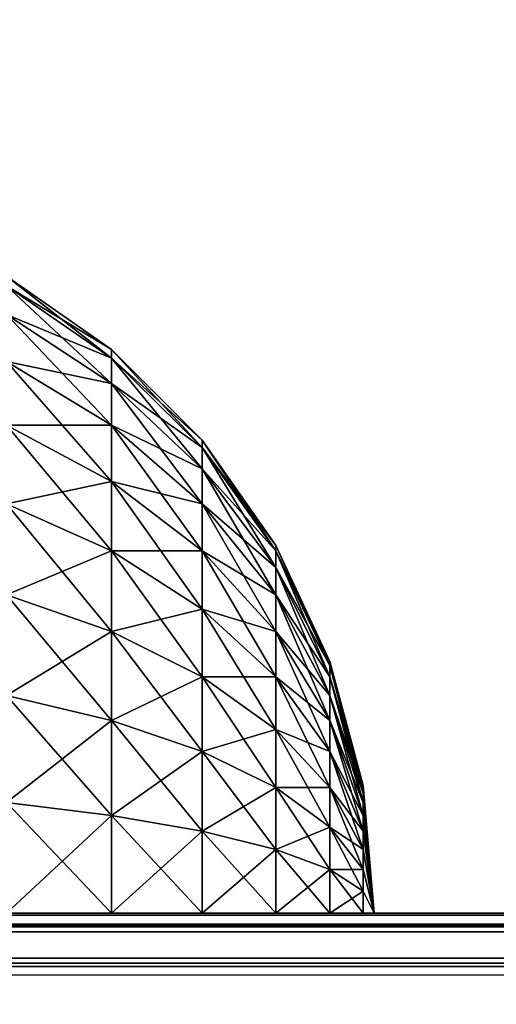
# Model space of a CAD drawing. Extents: x 4 to 899, y 7 to 454.
# Tile 577 of 656: x 271.917 to 272.889, y 434.873 to 436.88. Entities that reach past the tile are written whole.
import ezdxf

# ---------------------------------------------------------------- set-up
doc = ezdxf.new("R2010")
doc.units = 0

msp = doc.modelspace()

# ---------------------------------------------------------------- linework, layer by layer
for points in [[(6.475002, 9.661072, 439.718628), (897.474976, 453.190216, 162.570862), (6.475001, 453.190216, 162.570862)], [(897.474976, 9.661072, 439.718628), (897.474976, 453.190216, 162.570862), (6.475002, 9.661072, 439.718628)], [(423.928986, 431.192017, 170.420975), (423.928986, 450.540619, 158.330627), (5.474985, 449.692596, 158.860535)], [(5.474985, 119.231735, 365.355408), (5.474985, 449.692596, 158.860535), (380.81134, 450.540619, 158.330627)], [(5.474985, 119.231735, 365.355408), (380.81134, 450.540619, 158.330627), (380.81134, 119.231735, 365.355408)], [(5.474985, 449.687286, 158.852051), (6.475001, 450.535339, 158.322144), (423.928986, 431.186707, 170.412491)], [(423.928986, 450.535339, 158.322144), (423.928986, 431.186707, 170.412491), (6.475001, 450.535339, 158.322144)], [(423.928986, 431.192017, 170.420975), (5.474985, 449.692596, 158.860535), (5.474985, 431.192017, 170.420975)], [(5.474985, 449.687286, 158.852051), (423.928986, 431.186707, 170.412491), (5.474985, 431.186707, 170.412491)], [(271.890411, 436.357605, 22.993723), (271.890411, 436.357605, 108.323792), (272.104584, 436.207611, 108.323792)], [(271.890411, 436.357605, 22.993723), (272.104584, 436.207611, 108.323792), (272.104584, 436.207611, 22.993723)], [(271.890411, 436.33786, 22.768179), (271.890411, 436.357605, 22.993723), (272.104584, 436.190155, 22.794228)], [(272.104584, 436.190155, 22.794228), (271.890411, 436.357605, 22.993723), (272.104584, 436.207611, 22.993723)], [(271.890411, 436.357605, 108.323792), (271.890411, 436.33786, 108.549393), (272.104584, 436.207611, 108.323792)], [(271.890411, 436.279236, 22.549431), (271.890411, 436.33786, 22.768179), (272.104584, 436.138336, 22.60075)], [(272.104584, 436.138336, 22.60075), (271.890411, 436.33786, 22.768179), (272.104584, 436.190155, 22.794228)], [(271.890411, 436.33786, 108.549393), (271.890411, 436.279236, 108.768089), (272.104584, 436.190155, 108.523346)], [(272.104584, 436.207611, 108.323792), (271.890411, 436.33786, 108.549393), (272.104584, 436.190155, 108.523346)], [(271.890411, 436.183533, 22.344212), (271.890411, 436.279236, 22.549431), (272.104584, 436.05368, 22.419195)], [(272.104584, 436.05368, 22.419195), (271.890411, 436.279236, 22.549431), (272.104584, 436.138336, 22.60075)], [(272.104584, 436.190155, 108.523346), (271.890411, 436.279236, 108.768089), (272.104584, 436.138336, 108.716827)], [(271.890411, 436.279236, 108.768089), (271.890411, 436.183533, 108.973305), (272.104584, 436.138336, 108.716827)], [(272.104584, 436.207611, 22.993723), (272.104584, 436.207611, 108.323792), (272.289459, 436.022736, 108.323792)], [(272.104584, 436.207611, 22.993723), (272.289459, 436.022736, 108.323792), (272.289459, 436.022736, 22.993723)], [(272.104584, 436.190155, 22.794228), (272.104584, 436.207611, 22.993723), (272.289459, 436.008087, 22.826294)], [(272.289459, 436.008087, 22.826294), (272.104584, 436.207611, 22.993723), (272.289459, 436.022736, 22.993723)], [(272.104584, 436.207611, 108.323792), (272.104584, 436.190155, 108.523346), (272.289459, 436.022736, 108.323792)], [(272.104584, 436.138336, 22.60075), (272.104584, 436.190155, 22.794228), (272.289459, 435.9646, 22.66399)], [(272.289459, 435.9646, 22.66399), (272.104584, 436.190155, 22.794228), (272.289459, 436.008087, 22.826294)], [(272.104584, 436.190155, 108.523346), (272.104584, 436.138336, 108.716827), (272.289459, 436.008087, 108.491219)], [(272.289459, 436.022736, 108.323792), (272.104584, 436.190155, 108.523346), (272.289459, 436.008087, 108.491219)], [(271.890411, 436.05368, 22.158722), (271.890411, 436.183533, 22.344212), (272.104584, 435.938782, 22.255102)], [(272.104584, 435.938782, 22.255102), (271.890411, 436.183533, 22.344212), (272.104584, 436.05368, 22.419195)], [(272.104584, 436.138336, 108.716827), (271.890411, 436.183533, 108.973305), (272.104584, 436.05368, 108.898323)], [(271.890411, 436.183533, 108.973305), (271.890411, 436.05368, 109.158791), (272.104584, 436.05368, 108.898323)], [(272.104584, 436.05368, 22.419195), (272.104584, 436.138336, 22.60075), (272.289459, 435.893555, 22.511641)], [(272.289459, 435.893555, 22.511641), (272.104584, 436.138336, 22.60075), (272.289459, 435.9646, 22.66399)], [(272.289459, 436.008087, 108.491219), (272.104584, 436.138336, 108.716827), (272.289459, 435.9646, 108.653587)], [(272.104584, 436.138336, 108.716827), (272.104584, 436.05368, 108.898323), (272.289459, 435.9646, 108.653587)], [(271.890411, 435.893555, 21.998625), (271.890411, 436.05368, 22.158722), (272.104584, 435.79715, 22.113482)], [(272.104584, 435.79715, 22.113482), (271.890411, 436.05368, 22.158722), (272.104584, 435.938782, 22.255102)], [(271.890411, 436.05368, 109.158791), (271.890411, 435.893555, 109.318954), (272.104584, 435.938782, 109.062416)], [(272.104584, 436.05368, 108.898323), (271.890411, 436.05368, 109.158791), (272.104584, 435.938782, 109.062416)], [(272.104584, 435.938782, 22.255102), (272.104584, 436.05368, 22.419195), (272.289459, 435.79715, 22.373955)], [(272.289459, 435.79715, 22.373955), (272.104584, 436.05368, 22.419195), (272.289459, 435.893555, 22.511641)], [(272.289459, 435.9646, 108.653587), (272.104584, 436.05368, 108.898323), (272.289459, 435.893555, 108.805878)], [(272.104584, 436.05368, 108.898323), (272.104584, 435.938782, 109.062416), (272.289459, 435.893555, 108.805878)], [(272.289459, 436.022736, 22.993723), (272.289459, 436.022736, 108.323792), (272.439453, 435.808533, 108.323792)], [(272.289459, 436.022736, 22.993723), (272.439453, 435.808533, 108.323792), (272.439453, 435.808533, 22.993723)], [(272.289459, 436.008087, 22.826294), (272.289459, 436.022736, 22.993723), (272.439453, 435.79715, 22.863487)], [(272.439453, 435.79715, 22.863487), (272.289459, 436.022736, 22.993723), (272.439453, 435.808533, 22.993723)], [(272.289459, 436.022736, 108.323792), (272.289459, 436.008087, 108.491219), (272.439453, 435.808533, 108.323792)], [(272.289459, 435.9646, 22.66399), (272.289459, 436.008087, 22.826294), (272.439453, 435.763336, 22.737246)], [(272.439453, 435.763336, 22.737246), (272.289459, 436.008087, 22.826294), (272.439453, 435.79715, 22.863487)], [(272.289459, 436.008087, 108.491219), (272.289459, 435.9646, 108.653587), (272.439453, 435.79715, 108.454025)], [(272.439453, 435.808533, 108.323792), (272.289459, 436.008087, 108.491219), (272.439453, 435.79715, 108.454025)], [(272.289459, 435.893555, 22.511641), (272.289459, 435.9646, 22.66399), (272.439453, 435.708069, 22.618752)], [(272.439453, 435.708069, 22.618752), (272.289459, 435.9646, 22.66399), (272.439453, 435.763336, 22.737246)], [(272.439453, 435.79715, 108.454025), (272.289459, 435.9646, 108.653587), (272.439453, 435.763336, 108.58033)], [(272.289459, 435.9646, 108.653587), (272.289459, 435.893555, 108.805878), (272.439453, 435.763336, 108.58033)], [(272.104584, 435.938782, 109.062416), (271.890411, 435.893555, 109.318954), (272.104584, 435.79715, 109.204033)], [(272.104584, 435.79715, 22.113482), (272.104584, 435.938782, 22.255102), (272.289459, 435.678314, 22.255102)], [(272.289459, 435.678314, 22.255102), (272.104584, 435.938782, 22.255102), (272.289459, 435.79715, 22.373955)], [(272.104584, 435.938782, 109.062416), (272.104584, 435.79715, 109.204033), (272.289459, 435.79715, 108.943565)], [(272.289459, 435.893555, 108.805878), (272.104584, 435.938782, 109.062416), (272.289459, 435.79715, 108.943565)], [(271.890411, 435.708069, 21.868746), (271.890411, 435.893555, 21.998625), (272.104584, 435.633087, 21.998625)], [(272.104584, 435.633087, 21.998625), (271.890411, 435.893555, 21.998625), (272.104584, 435.79715, 22.113482)], [(271.890411, 435.893555, 109.318954), (271.890411, 435.708069, 109.44883), (272.104584, 435.79715, 109.204033)], [(272.289459, 435.79715, 22.373955), (272.289459, 435.893555, 22.511641), (272.439453, 435.633087, 22.511641)], [(272.439453, 435.633087, 22.511641), (272.289459, 435.893555, 22.511641), (272.439453, 435.708069, 22.618752)], [(272.439453, 435.763336, 108.58033), (272.289459, 435.893555, 108.805878), (272.439453, 435.708069, 108.698822)], [(272.289459, 435.893555, 108.805878), (272.289459, 435.79715, 108.943565), (272.439453, 435.708069, 108.698822)], [(272.439453, 435.808533, 22.993723), (272.439453, 435.808533, 108.323792), (272.549927, 435.571594, 108.323792)], [(272.439453, 435.808533, 22.993723), (272.549927, 435.571594, 108.323792), (272.549927, 435.571594, 22.993723)], [(272.439453, 435.79715, 22.863487), (272.439453, 435.808533, 22.993723), (272.549927, 435.563782, 22.904675)], [(272.549927, 435.563782, 22.904675), (272.439453, 435.808533, 22.993723), (272.549927, 435.571594, 22.993723)], [(272.439453, 435.808533, 108.323792), (272.439453, 435.79715, 108.454025), (272.549927, 435.571594, 108.323792)], [(272.104584, 435.79715, 109.204033), (271.890411, 435.708069, 109.44883), (272.104584, 435.633087, 109.318954)], [(272.104584, 435.633087, 21.998625), (272.104584, 435.79715, 22.113482), (272.289459, 435.540649, 22.158722)], [(272.289459, 435.540649, 22.158722), (272.104584, 435.79715, 22.113482), (272.289459, 435.678314, 22.255102)], [(272.289459, 435.79715, 108.943565), (272.104584, 435.79715, 109.204033), (272.289459, 435.678314, 109.062416)], [(272.104584, 435.79715, 109.204033), (272.104584, 435.633087, 109.318954), (272.289459, 435.678314, 109.062416)], [(272.289459, 435.678314, 22.255102), (272.289459, 435.79715, 22.373955), (272.439453, 435.540649, 22.419195)], [(272.439453, 435.540649, 22.419195), (272.289459, 435.79715, 22.373955), (272.439453, 435.633087, 22.511641)], [(272.289459, 435.79715, 108.943565), (272.289459, 435.678314, 109.062416), (272.439453, 435.633087, 108.805878)], [(272.439453, 435.708069, 108.698822), (272.289459, 435.79715, 108.943565), (272.439453, 435.633087, 108.805878)], [(272.439453, 435.763336, 22.737246), (272.439453, 435.79715, 22.863487), (272.549927, 435.540649, 22.818247)], [(272.549927, 435.540649, 22.818247), (272.439453, 435.79715, 22.863487), (272.549927, 435.563782, 22.904675)], [(272.439453, 435.79715, 108.454025), (272.439453, 435.763336, 108.58033), (272.549927, 435.563782, 108.412903)], [(272.549927, 435.571594, 108.323792), (272.439453, 435.79715, 108.454025), (272.549927, 435.563782, 108.412903)], [(272.439453, 435.708069, 22.618752), (272.439453, 435.763336, 22.737246), (272.549927, 435.502869, 22.737246)], [(272.549927, 435.502869, 22.737246), (272.439453, 435.763336, 22.737246), (272.549927, 435.540649, 22.818247)], [(272.549927, 435.563782, 108.412903), (272.439453, 435.763336, 108.58033), (272.549927, 435.540649, 108.499268)], [(272.439453, 435.763336, 108.58033), (272.439453, 435.708069, 108.698822), (272.549927, 435.540649, 108.499268)], [(271.890411, 435.502869, 21.77302), (271.890411, 435.708069, 21.868746), (272.104584, 435.451569, 21.913986)], [(272.104584, 435.451569, 21.913986), (271.890411, 435.708069, 21.868746), (272.104584, 435.633087, 21.998625)], [(271.890411, 435.708069, 109.44883), (271.890411, 435.502869, 109.544495), (272.104584, 435.633087, 109.318954)], [(272.439453, 435.633087, 22.511641), (272.439453, 435.708069, 22.618752), (272.549927, 435.451569, 22.66399)], [(272.549927, 435.451569, 22.66399), (272.439453, 435.708069, 22.618752), (272.549927, 435.502869, 22.737246)], [(272.549927, 435.540649, 108.499268), (272.439453, 435.708069, 108.698822), (272.549927, 435.502869, 108.58033)], [(272.439453, 435.708069, 108.698822), (272.439453, 435.633087, 108.805878), (272.549927, 435.502869, 108.58033)], [(272.289459, 435.678314, 109.062416), (272.104584, 435.633087, 109.318954), (272.289459, 435.540649, 109.158791)], [(272.289459, 435.540649, 22.158722), (272.289459, 435.678314, 22.255102), (272.439453, 435.433533, 22.344212)], [(272.439453, 435.433533, 22.344212), (272.289459, 435.678314, 22.255102), (272.439453, 435.540649, 22.419195)], [(272.439453, 435.633087, 108.805878), (272.289459, 435.678314, 109.062416), (272.439453, 435.540649, 108.898323)], [(272.289459, 435.678314, 109.062416), (272.289459, 435.540649, 109.158791), (272.439453, 435.540649, 108.898323)], [(272.104584, 435.633087, 109.318954), (271.890411, 435.502869, 109.544495), (272.104584, 435.451569, 109.403587)], [(272.104584, 435.451569, 21.913986), (272.104584, 435.633087, 21.998625), (272.289459, 435.388336, 22.087673)], [(272.289459, 435.388336, 22.087673), (272.104584, 435.633087, 21.998625), (272.289459, 435.540649, 22.158722)], [(272.104584, 435.633087, 109.318954), (272.104584, 435.451569, 109.403587), (272.289459, 435.540649, 109.158791)], [(272.439453, 435.540649, 22.419195), (272.439453, 435.633087, 22.511641), (272.549927, 435.388336, 22.60075)], [(272.549927, 435.388336, 22.60075), (272.439453, 435.633087, 22.511641), (272.549927, 435.451569, 22.66399)], [(272.439453, 435.633087, 108.805878), (272.439453, 435.540649, 108.898323), (272.549927, 435.451569, 108.653587)], [(272.549927, 435.502869, 108.58033), (272.439453, 435.633087, 108.805878), (272.549927, 435.451569, 108.653587)], [(272.549927, 435.571594, 22.993723), (272.549927, 435.571594, 108.323792), (272.617615, 435.319031, 108.323792)], [(272.549927, 435.571594, 22.993723), (272.617615, 435.319031, 108.323792), (272.617615, 435.319031, 22.993723)], [(272.549927, 435.563782, 22.904675), (272.549927, 435.571594, 22.993723), (272.617615, 435.315063, 22.948484)], [(272.617615, 435.315063, 22.948484), (272.549927, 435.571594, 22.993723), (272.617615, 435.319031, 22.993723)], [(272.549927, 435.571594, 108.323792), (272.549927, 435.563782, 108.412903), (272.617615, 435.319031, 108.323792)], [(272.549927, 435.540649, 22.818247), (272.549927, 435.563782, 22.904675), (272.617615, 435.303314, 22.904675)], [(272.617615, 435.303314, 22.904675), (272.549927, 435.563782, 22.904675), (272.617615, 435.315063, 22.948484)], [(272.549927, 435.563782, 108.412903), (272.549927, 435.540649, 108.499268), (272.617615, 435.315063, 108.369034)], [(272.617615, 435.319031, 108.323792), (272.549927, 435.563782, 108.412903), (272.617615, 435.315063, 108.369034)], [(272.289459, 435.540649, 109.158791), (272.104584, 435.451569, 109.403587), (272.289459, 435.388336, 109.229843)], [(272.289459, 435.388336, 22.087673), (272.289459, 435.540649, 22.158722), (272.439453, 435.315063, 22.288958)], [(272.439453, 435.315063, 22.288958), (272.289459, 435.540649, 22.158722), (272.439453, 435.433533, 22.344212)], [(272.439453, 435.540649, 108.898323), (272.289459, 435.540649, 109.158791), (272.439453, 435.433533, 108.973305)], [(272.289459, 435.540649, 109.158791), (272.289459, 435.388336, 109.229843), (272.439453, 435.433533, 108.973305)], [(272.439453, 435.433533, 22.344212), (272.439453, 435.540649, 22.419195), (272.549927, 435.315063, 22.549431)], [(272.549927, 435.315063, 22.549431), (272.439453, 435.540649, 22.419195), (272.549927, 435.388336, 22.60075)], [(272.549927, 435.451569, 108.653587), (272.439453, 435.540649, 108.898323), (272.549927, 435.388336, 108.716827)], [(272.439453, 435.540649, 108.898323), (272.439453, 435.433533, 108.973305), (272.549927, 435.388336, 108.716827)], [(272.549927, 435.502869, 22.737246), (272.549927, 435.540649, 22.818247), (272.617615, 435.284149, 22.863487)], [(272.617615, 435.284149, 22.863487), (272.549927, 435.540649, 22.818247), (272.617615, 435.303314, 22.904675)], [(272.617615, 435.315063, 108.369034), (272.549927, 435.540649, 108.499268), (272.617615, 435.303314, 108.412903)], [(272.549927, 435.540649, 108.499268), (272.549927, 435.502869, 108.58033), (272.617615, 435.303314, 108.412903)], [(271.890411, 435.284149, 21.71443), (271.890411, 435.502869, 21.77302), (272.104584, 435.258087, 21.862129)], [(272.104584, 435.258087, 21.862129), (271.890411, 435.502869, 21.77302), (272.104584, 435.451569, 21.913986)], [(271.890411, 435.502869, 109.544495), (271.890411, 435.284149, 109.603088), (272.104584, 435.451569, 109.403587)], [(272.549927, 435.451569, 22.66399), (272.549927, 435.502869, 22.737246), (272.617615, 435.258087, 22.826294)], [(272.617615, 435.258087, 22.826294), (272.549927, 435.502869, 22.737246), (272.617615, 435.284149, 22.863487)], [(272.617615, 435.303314, 108.412903), (272.549927, 435.502869, 108.58033), (272.617615, 435.284149, 108.454025)], [(272.549927, 435.502869, 108.58033), (272.549927, 435.451569, 108.653587), (272.617615, 435.284149, 108.454025)], [(272.104584, 435.451569, 109.403587), (271.890411, 435.284149, 109.603088), (272.104584, 435.258087, 109.455444)], [(272.104584, 435.258087, 21.862129), (272.104584, 435.451569, 21.913986), (272.289459, 435.225983, 22.044222)], [(272.289459, 435.225983, 22.044222), (272.104584, 435.451569, 21.913986), (272.289459, 435.388336, 22.087673)], [(272.104584, 435.451569, 109.403587), (272.104584, 435.258087, 109.455444), (272.289459, 435.388336, 109.229843)], [(272.549927, 435.388336, 22.60075), (272.549927, 435.451569, 22.66399), (272.617615, 435.225983, 22.794228)], [(272.617615, 435.225983, 22.794228), (272.549927, 435.451569, 22.66399), (272.617615, 435.258087, 22.826294)], [(272.549927, 435.451569, 108.653587), (272.549927, 435.388336, 108.716827), (272.617615, 435.258087, 108.491219)], [(272.617615, 435.284149, 108.454025), (272.549927, 435.451569, 108.653587), (272.617615, 435.258087, 108.491219)], [(272.439453, 435.433533, 108.973305), (272.289459, 435.388336, 109.229843), (272.439453, 435.315063, 109.028557)], [(272.439453, 435.315063, 22.288958), (272.439453, 435.433533, 22.344212), (272.549927, 435.234009, 22.511641)], [(272.549927, 435.234009, 22.511641), (272.439453, 435.433533, 22.344212), (272.549927, 435.315063, 22.549431)], [(272.549927, 435.388336, 108.716827), (272.439453, 435.433533, 108.973305), (272.549927, 435.315063, 108.768089)], [(272.439453, 435.433533, 108.973305), (272.439453, 435.315063, 109.028557), (272.549927, 435.315063, 108.768089)], [(272.289459, 435.388336, 109.229843), (272.104584, 435.258087, 109.455444), (272.289459, 435.225983, 109.273354)], [(272.289459, 435.225983, 22.044222), (272.289459, 435.388336, 22.087673), (272.439453, 435.188812, 22.255102)], [(272.439453, 435.188812, 22.255102), (272.289459, 435.388336, 22.087673), (272.439453, 435.315063, 22.288958)], [(272.289459, 435.388336, 109.229843), (272.289459, 435.225983, 109.273354), (272.439453, 435.315063, 109.028557)], [(272.549927, 435.315063, 22.549431), (272.549927, 435.388336, 22.60075), (272.617615, 435.188812, 22.768179)], [(272.617615, 435.188812, 22.768179), (272.549927, 435.388336, 22.60075), (272.617615, 435.225983, 22.794228)], [(272.617615, 435.258087, 108.491219), (272.549927, 435.388336, 108.716827), (272.617615, 435.225983, 108.523346)], [(272.549927, 435.388336, 108.716827), (272.549927, 435.315063, 108.768089), (272.617615, 435.225983, 108.523346)], [(272.439453, 435.315063, 109.028557), (272.289459, 435.225983, 109.273354), (272.439453, 435.188812, 109.062416)], [(272.439453, 435.188812, 22.255102), (272.439453, 435.315063, 22.288958), (272.549927, 435.147644, 22.488514)], [(272.549927, 435.147644, 22.488514), (272.439453, 435.315063, 22.288958), (272.549927, 435.234009, 22.511641)], [(272.439453, 435.315063, 109.028557), (272.439453, 435.188812, 109.062416), (272.549927, 435.234009, 108.805878)], [(272.549927, 435.315063, 108.768089), (272.439453, 435.315063, 109.028557), (272.549927, 435.234009, 108.805878)], [(272.549927, 435.234009, 22.511641), (272.549927, 435.315063, 22.549431), (272.617615, 435.147644, 22.748987)], [(272.617615, 435.147644, 22.748987), (272.549927, 435.315063, 22.549431), (272.617615, 435.188812, 22.768179)], [(272.617615, 435.225983, 108.523346), (272.549927, 435.315063, 108.768089), (272.617615, 435.188812, 108.549393)], [(272.549927, 435.315063, 108.768089), (272.549927, 435.234009, 108.805878), (272.617615, 435.188812, 108.549393)], [(272.617615, 435.319031, 22.993723), (272.617615, 435.319031, 108.323792), (272.640411, 435.058563, 108.323792)], [(272.617615, 435.319031, 22.993723), (272.640411, 435.058563, 108.323792), (272.640411, 435.058563, 22.993723)], [(272.617615, 435.315063, 22.948484), (272.617615, 435.319031, 22.993723), (272.640411, 435.058563, 22.993723)], [(272.617615, 435.319031, 108.323792), (272.617615, 435.315063, 108.369034), (272.640411, 435.058563, 108.323792)], [(272.617615, 435.303314, 22.904675), (272.617615, 435.315063, 22.948484), (272.640411, 435.058563, 22.993723)], [(272.617615, 435.315063, 108.369034), (272.617615, 435.303314, 108.412903), (272.640411, 435.058563, 108.323792)], [(272.617615, 435.284149, 22.863487), (272.617615, 435.303314, 22.904675), (272.640411, 435.058563, 22.993723)], [(272.617615, 435.303314, 108.412903), (272.617615, 435.284149, 108.454025), (272.640411, 435.058563, 108.323792)], [(271.890411, 435.058563, 21.6947), (271.890411, 435.284149, 21.71443), (272.104584, 435.058563, 21.844666)], [(272.104584, 435.058563, 21.844666), (271.890411, 435.284149, 21.71443), (272.104584, 435.258087, 21.862129)], [(271.890411, 435.284149, 109.603088), (271.890411, 435.058563, 109.622879), (272.104584, 435.258087, 109.455444)], [(272.617615, 435.258087, 22.826294), (272.617615, 435.284149, 22.863487), (272.640411, 435.058563, 22.993723)], [(272.617615, 435.284149, 108.454025), (272.617615, 435.258087, 108.491219), (272.640411, 435.058563, 108.323792)], [(272.104584, 435.258087, 109.455444), (271.890411, 435.058563, 109.622879), (272.104584, 435.058563, 109.472855)], [(272.104584, 435.058563, 21.844666), (272.104584, 435.258087, 21.862129), (272.289459, 435.058563, 22.029558)], [(272.289459, 435.058563, 22.029558), (272.104584, 435.258087, 21.862129), (272.289459, 435.225983, 22.044222)], [(272.104584, 435.258087, 109.455444), (272.104584, 435.058563, 109.472855), (272.289459, 435.225983, 109.273354)], [(272.617615, 435.225983, 22.794228), (272.617615, 435.258087, 22.826294), (272.640411, 435.058563, 22.993723)], [(272.617615, 435.258087, 108.491219), (272.617615, 435.225983, 108.523346), (272.640411, 435.058563, 108.323792)], [(272.289459, 435.225983, 109.273354), (272.104584, 435.058563, 109.472855), (272.289459, 435.058563, 109.288017)], [(272.289459, 435.058563, 22.029558), (272.289459, 435.225983, 22.044222), (272.439453, 435.058563, 22.243719)], [(272.439453, 435.058563, 22.243719), (272.289459, 435.225983, 22.044222), (272.439453, 435.188812, 22.255102)], [(272.289459, 435.225983, 109.273354), (272.289459, 435.058563, 109.288017), (272.439453, 435.188812, 109.062416)], [(272.549927, 435.234009, 108.805878), (272.439453, 435.188812, 109.062416), (272.549927, 435.147644, 108.829063)], [(272.549927, 435.147644, 22.488514), (272.549927, 435.234009, 22.511641), (272.617615, 435.10379, 22.737246)], [(272.617615, 435.10379, 22.737246), (272.549927, 435.234009, 22.511641), (272.617615, 435.147644, 22.748987)], [(272.549927, 435.234009, 108.805878), (272.549927, 435.147644, 108.829063), (272.617615, 435.147644, 108.568588)], [(272.617615, 435.188812, 108.549393), (272.549927, 435.234009, 108.805878), (272.617615, 435.147644, 108.568588)], [(272.617615, 435.188812, 22.768179), (272.617615, 435.225983, 22.794228), (272.640411, 435.058563, 22.993723)], [(272.617615, 435.225983, 108.523346), (272.617615, 435.188812, 108.549393), (272.640411, 435.058563, 108.323792)], [(272.439453, 435.188812, 109.062416), (272.289459, 435.058563, 109.288017), (272.439453, 435.058563, 109.073799)], [(272.439453, 435.058563, 22.243719), (272.439453, 435.188812, 22.255102), (272.549927, 435.058563, 22.480707)], [(272.549927, 435.058563, 22.480707), (272.439453, 435.188812, 22.255102), (272.549927, 435.147644, 22.488514)], [(272.439453, 435.188812, 109.062416), (272.439453, 435.058563, 109.073799), (272.549927, 435.147644, 108.829063)], [(272.617615, 435.147644, 22.748987), (272.617615, 435.188812, 22.768179), (272.640411, 435.058563, 22.993723)], [(272.617615, 435.188812, 108.549393), (272.617615, 435.147644, 108.568588), (272.640411, 435.058563, 108.323792)], [(272.549927, 435.147644, 108.829063), (272.439453, 435.058563, 109.073799), (272.549927, 435.058563, 108.836868)], [(272.549927, 435.058563, 22.480707), (272.549927, 435.147644, 22.488514), (272.617615, 435.058563, 22.733252)], [(272.617615, 435.058563, 22.733252), (272.549927, 435.147644, 22.488514), (272.617615, 435.10379, 22.737246)], [(272.617615, 435.147644, 108.568588), (272.549927, 435.147644, 108.829063), (272.617615, 435.10379, 108.58033)], [(272.549927, 435.147644, 108.829063), (272.549927, 435.058563, 108.836868), (272.617615, 435.10379, 108.58033)], [(272.617615, 435.10379, 22.737246), (272.617615, 435.147644, 22.748987), (272.640411, 435.058563, 22.993723)], [(272.617615, 435.147644, 108.568588), (272.617615, 435.10379, 108.58033), (272.640411, 435.058563, 108.323792)], [(272.617615, 435.10379, 108.58033), (272.549927, 435.058563, 108.836868), (272.617615, 435.058563, 108.584267)], [(272.617615, 435.058563, 22.733252), (272.617615, 435.10379, 22.737246), (272.640411, 435.058563, 22.993723)], [(272.617615, 435.10379, 108.58033), (272.617615, 435.058563, 108.584267), (272.640411, 435.058563, 108.323792)], [(307.190063, 435.058563, 11.635064), (307.208466, 435.058563, 11.59557), (208.974991, 435.058563, 1.897724)], [(208.974991, 435.058563, 1.897724), (307.208466, 435.058563, 11.59557), (307.23349, 435.058563, 11.559873)], [(307.23349, 435.058563, 11.559873), (307.264313, 435.058563, 11.529058), (208.974991, 435.058563, 1.897724)], [(208.974991, 435.058563, 1.897724), (307.264313, 435.058563, 11.529058), (307.299988, 435.058563, 11.504064)], [(208.974991, 435.058563, 1.897724), (307.299988, 435.058563, 11.504064), (307.339478, 435.058563, 11.485646)], [(307.339478, 435.058563, 11.485646), (307.381561, 435.058563, 11.474367), (208.974991, 435.058563, 1.897724)], [(208.974991, 435.058563, 1.897724), (307.381561, 435.058563, 11.474367), (307.424988, 435.058563, 11.470569)], [(208.974991, 435.058563, 1.897724), (307.424988, 435.058563, 11.470569), (694.974976, 435.058563, 1.897724)], [(596.639465, 435.058563, 117.45549), (596.599976, 435.058563, 117.43708), (208.974991, 435.058563, 127.043419)], [(596.599976, 435.058563, 117.43708), (596.56427, 435.058563, 117.412079), (208.974991, 435.058563, 127.043419)], [(208.974991, 435.058563, 127.043419), (596.56427, 435.058563, 117.412079), (596.533447, 435.058563, 117.381264)], [(208.974991, 435.058563, 127.043419), (596.533447, 435.058563, 117.381264), (596.508484, 435.058563, 117.345573)], [(279.474976, 435.058563, 13.720569), (307.174988, 435.058563, 11.72057), (208.974991, 435.058563, 1.897724)], [(208.974991, 435.058563, 1.897724), (307.174988, 435.058563, 11.72057), (307.178772, 435.058563, 11.677156)], [(208.974991, 435.058563, 1.897724), (307.178772, 435.058563, 11.677156), (307.190063, 435.058563, 11.635064)], [(279.43158, 435.058563, 115.216766), (279.389496, 435.058563, 115.205498), (208.974991, 435.058563, 127.043419)], [(279.258484, 435.058563, 13.84557), (208.974991, 435.058563, 1.897724), (279.240082, 435.058563, 13.885064)], [(279.240082, 435.058563, 13.885064), (208.974991, 435.058563, 1.897724), (279.22879, 435.058563, 13.927156)], [(208.974991, 435.058563, 127.043419), (307.268402, 435.058563, 117.466766), (307.224976, 435.058563, 117.470566)], [(208.974991, 435.058563, 127.043419), (307.099976, 435.058563, 117.43708), (307.064301, 435.058563, 117.412079)], [(279.43158, 435.058563, 115.216766), (208.974991, 435.058563, 127.043419), (279.474976, 435.058563, 115.220566)], [(279.258484, 435.058563, 13.84557), (279.283478, 435.058563, 13.809873), (208.974991, 435.058563, 1.897724)], [(208.974991, 435.058563, 1.897724), (279.283478, 435.058563, 13.809873), (279.314301, 435.058563, 13.779058)], [(208.974991, 435.058563, 1.897724), (279.314301, 435.058563, 13.779058), (279.349976, 435.058563, 13.754063)], [(279.349976, 435.058563, 13.754063), (279.389496, 435.058563, 13.735646), (208.974991, 435.058563, 1.897724)], [(208.974991, 435.058563, 1.897724), (279.389496, 435.058563, 13.735646), (279.43158, 435.058563, 13.724367)], [(208.974991, 435.058563, 1.897724), (279.43158, 435.058563, 13.724367), (279.474976, 435.058563, 13.720569)], [(694.974976, 435.058563, 127.043419), (596.724976, 435.058563, 117.470566), (208.974991, 435.058563, 127.043419)], [(208.974991, 435.058563, 127.043419), (596.724976, 435.058563, 117.470566), (596.68158, 435.058563, 117.466766)], [(208.974991, 435.058563, 127.043419), (596.68158, 435.058563, 117.466766), (596.639465, 435.058563, 117.45549)], [(596.508484, 435.058563, 117.345573), (596.490051, 435.058563, 117.306076), (208.974991, 435.058563, 127.043419)], [(208.974991, 435.058563, 127.043419), (596.490051, 435.058563, 117.306076), (596.47876, 435.058563, 117.263977)], [(208.974991, 435.058563, 127.043419), (596.47876, 435.058563, 117.263977), (307.268402, 435.058563, 117.466766)], [(307.064301, 435.058563, 117.412079), (307.033478, 435.058563, 117.381264), (208.974991, 435.058563, 127.043419)], [(208.974991, 435.058563, 127.043419), (307.033478, 435.058563, 117.381264), (307.008484, 435.058563, 117.345573)], [(208.974991, 435.058563, 127.043419), (307.008484, 435.058563, 117.345573), (306.990082, 435.058563, 117.306076)], [(279.389496, 435.058563, 115.205498), (279.349976, 435.058563, 115.18708), (208.974991, 435.058563, 127.043419)], [(208.974991, 435.058563, 127.043419), (279.349976, 435.058563, 115.18708), (279.314301, 435.058563, 115.162079)], [(208.974991, 435.058563, 127.043419), (279.314301, 435.058563, 115.162079), (279.283478, 435.058563, 115.131264)], [(307.224976, 435.058563, 117.470566), (307.18158, 435.058563, 117.466766), (208.974991, 435.058563, 127.043419)], [(208.974991, 435.058563, 127.043419), (307.18158, 435.058563, 117.466766), (307.139496, 435.058563, 117.45549)], [(208.974991, 435.058563, 127.043419), (307.139496, 435.058563, 117.45549), (307.099976, 435.058563, 117.43708)], [(279.22879, 435.058563, 13.927156), (208.974991, 435.058563, 1.897724), (279.225006, 435.058563, 13.97057)], [(279.225006, 435.058563, 13.97057), (208.974991, 435.058563, 1.897724), (220.936066, 435.058563, 25.435797)], [(306.990082, 435.058563, 117.306076), (306.97879, 435.058563, 117.263977), (208.974991, 435.058563, 127.043419)], [(208.974991, 435.058563, 127.043419), (306.97879, 435.058563, 117.263977), (306.975006, 435.058563, 117.220573)], [(208.974991, 435.058563, 127.043419), (306.975006, 435.058563, 117.220573), (279.474976, 435.058563, 115.220566)], [(279.283478, 435.058563, 115.131264), (266.840393, 435.058563, 105.523811), (208.974991, 435.058563, 127.043419)], [(208.974991, 435.058563, 1.897724), (694.974976, 435.058563, 1.897724), (694.974976, 435.031219, 1.585157)], [(208.974991, 435.058563, 1.897724), (694.974976, 435.031219, 1.585157), (208.974991, 435.031219, 1.585157)], [(694.974976, 435.058563, 127.043419), (208.974991, 435.058563, 127.043419), (208.974991, 435.03299, 127.345657)], [(694.974976, 435.058563, 127.043419), (208.974991, 435.03299, 127.345657), (694.974976, 435.03299, 127.345657)], [(279.225006, 435.058563, 13.97057), (220.936066, 435.058563, 25.435797), (279.22879, 435.058563, 14.013981)], [(279.22879, 435.058563, 14.013981), (220.936066, 435.058563, 25.435797), (236.166641, 435.058563, 23.729481)], [(279.22879, 435.058563, 14.013981), (236.166641, 435.058563, 23.729481), (236.305557, 435.058563, 23.717327)], [(236.305557, 435.058563, 23.717327), (251.705551, 435.058563, 23.717327), (279.22879, 435.058563, 14.013981)], [(279.22879, 435.058563, 14.013981), (251.705551, 435.058563, 23.717327), (251.844467, 435.058563, 23.729481)], [(279.22879, 435.058563, 14.013981), (251.844467, 435.058563, 23.729481), (251.979172, 435.058563, 23.765574)], [(252.105545, 435.058563, 23.824509), (279.22879, 435.058563, 14.013981), (251.979172, 435.058563, 23.765574)], [(252.219788, 435.058563, 23.904493), (279.22879, 435.058563, 14.013981), (252.105545, 435.058563, 23.824509)], [(252.219788, 435.058563, 23.904493), (252.318375, 435.058563, 24.003099), (279.22879, 435.058563, 14.013981)], [(279.22879, 435.058563, 14.013981), (252.318375, 435.058563, 24.003099), (252.398376, 435.058563, 24.117329)], [(279.22879, 435.058563, 14.013981), (252.398376, 435.058563, 24.117329), (279.240082, 435.058563, 14.056074)], [(279.240082, 435.058563, 14.056074), (252.398376, 435.058563, 24.117329), (279.258484, 435.058563, 14.095569)], [(252.398376, 435.058563, 24.117329), (252.457306, 435.058563, 24.243713), (279.258484, 435.058563, 14.095569)], [(279.258484, 435.058563, 14.095569), (252.457306, 435.058563, 24.243713), (252.493393, 435.058563, 24.37841)], [(279.258484, 435.058563, 14.095569), (252.493393, 435.058563, 24.37841), (252.505554, 435.058563, 24.517328)], [(252.505554, 435.058563, 24.517328), (252.544708, 435.058563, 24.864542), (279.258484, 435.058563, 14.095569)], [(279.258484, 435.058563, 14.095569), (252.544708, 435.058563, 24.864542), (252.592743, 435.058563, 24.980522)], [(279.258484, 435.058563, 14.095569), (252.592743, 435.058563, 24.980522), (252.65834, 435.058563, 25.087557)], [(252.65834, 435.058563, 25.087557), (252.739868, 435.058563, 25.183014), (279.258484, 435.058563, 14.095569)], [(279.258484, 435.058563, 14.095569), (252.739868, 435.058563, 25.183014), (252.835312, 435.058563, 25.264542)], [(279.258484, 435.058563, 14.095569), (252.835312, 435.058563, 25.264542), (252.942368, 435.058563, 25.330135)], [(252.942368, 435.058563, 25.330135), (253.05835, 435.058563, 25.378174), (279.258484, 435.058563, 14.095569)], [(279.258484, 435.058563, 14.095569), (253.05835, 435.058563, 25.378174), (253.180405, 435.058563, 25.407478)], [(279.258484, 435.058563, 14.095569), (253.180405, 435.058563, 25.407478), (253.305557, 435.058563, 25.417328)], [(279.258484, 435.058563, 14.095569), (253.305557, 435.058563, 25.417328), (279.283478, 435.058563, 14.131267)], [(279.283478, 435.058563, 14.131267), (253.305557, 435.058563, 25.417328), (266.840393, 435.058563, 25.417328)], [(279.283478, 435.058563, 14.131267), (266.840393, 435.058563, 25.417328), (279.314301, 435.058563, 14.16208)], [(279.314301, 435.058563, 14.16208), (266.840393, 435.058563, 25.417328), (267.075043, 435.058563, 25.435797)], [(279.283478, 435.058563, 115.131264), (267.075043, 435.058563, 105.505348), (266.840393, 435.058563, 105.523811)], [(279.314301, 435.058563, 14.16208), (267.075043, 435.058563, 25.435797), (267.303925, 435.058563, 25.490744)], [(267.303925, 435.058563, 105.450401), (267.075043, 435.058563, 105.505348), (279.283478, 435.058563, 115.131264)], [(267.303925, 435.058563, 25.490744), (267.521393, 435.058563, 25.580818), (279.314301, 435.058563, 14.16208)], [(279.283478, 435.058563, 115.131264), (267.521393, 435.058563, 105.360321), (267.303925, 435.058563, 105.450401)], [(279.314301, 435.058563, 14.16208), (267.521393, 435.058563, 25.580818), (267.722076, 435.058563, 25.703804)], [(279.283478, 435.058563, 115.131264), (267.722076, 435.058563, 105.237335), (267.521393, 435.058563, 105.360321)], [(272.617615, 435.058563, 108.584267), (267.672485, 435.058563, 104.609413), (272.640411, 435.058563, 108.323792)], [(272.640411, 435.058563, 108.323792), (267.672485, 435.058563, 104.609413), (267.872437, 435.058563, 104.323784)], [(272.617615, 435.058563, 22.733252), (267.872437, 435.058563, 26.993732), (267.672485, 435.058563, 26.708166)], [(272.104584, 435.058563, 21.844666), (272.289459, 435.058563, 22.029558), (267.672485, 435.058563, 26.708166)], [(272.617615, 435.058563, 108.584267), (272.549927, 435.058563, 108.836868), (267.672485, 435.058563, 104.609413)], [(267.672485, 435.058563, 104.609413), (272.549927, 435.058563, 108.836868), (272.439453, 435.058563, 109.073799)], [(267.672485, 435.058563, 104.609413), (272.439453, 435.058563, 109.073799), (272.289459, 435.058563, 109.288017)], [(272.289459, 435.058563, 109.288017), (272.104584, 435.058563, 109.472855), (267.672485, 435.058563, 104.609413)], [(267.672485, 435.058563, 104.609413), (272.104584, 435.058563, 109.472855), (271.890411, 435.058563, 109.622879)], [(267.672485, 435.058563, 26.708166), (271.890411, 435.058563, 21.6947), (272.104584, 435.058563, 21.844666)], [(272.289459, 435.058563, 22.029558), (272.439453, 435.058563, 22.243719), (267.672485, 435.058563, 26.708166)], [(267.672485, 435.058563, 26.708166), (272.439453, 435.058563, 22.243719), (272.549927, 435.058563, 22.480707)], [(267.672485, 435.058563, 26.708166), (272.549927, 435.058563, 22.480707), (272.617615, 435.058563, 22.733252)], [(279.314301, 435.058563, 14.16208), (267.722076, 435.058563, 25.703804), (279.349976, 435.058563, 14.187076)], [(279.349976, 435.058563, 14.187076), (267.722076, 435.058563, 25.703804), (267.901062, 435.058563, 25.856668)], [(267.901062, 435.058563, 105.084473), (267.722076, 435.058563, 105.237335), (279.283478, 435.058563, 115.131264)], [(272.640411, 435.058563, 108.323792), (267.872437, 435.058563, 104.323784), (268.019806, 435.058563, 104.007881)], [(272.640411, 435.058563, 22.993723), (268.019806, 435.058563, 27.309696), (267.872437, 435.058563, 26.993732)], [(272.640411, 435.058563, 22.993723), (267.872437, 435.058563, 26.993732), (272.617615, 435.058563, 22.733252)], [(279.349976, 435.058563, 14.187076), (267.901062, 435.058563, 25.856668), (268.053925, 435.058563, 26.03565)], [(279.258484, 435.058563, 115.095566), (268.053925, 435.058563, 104.905487), (267.901062, 435.058563, 105.084473)], [(279.258484, 435.058563, 115.095566), (267.901062, 435.058563, 105.084473), (279.283478, 435.058563, 115.131264)], [(268.110016, 435.058563, 27.646461), (268.019806, 435.058563, 27.309696), (272.640411, 435.058563, 22.993723)], [(268.019806, 435.058563, 104.007881), (268.110016, 435.058563, 103.671112), (272.640411, 435.058563, 108.323792)], [(268.053925, 435.058563, 26.03565), (268.17691, 435.058563, 26.236343), (279.349976, 435.058563, 14.187076)], [(268.17691, 435.058563, 104.704796), (268.053925, 435.058563, 104.905487), (279.258484, 435.058563, 115.095566)], [(272.640411, 435.058563, 108.323792), (268.110016, 435.058563, 103.671112), (268.140411, 435.058563, 103.323799)], [(272.640411, 435.058563, 22.993723), (268.140411, 435.058563, 27.993719), (268.110016, 435.058563, 27.646461)], [(272.640411, 435.058563, 108.323792), (268.140411, 435.058563, 103.323799), (272.640411, 435.058563, 22.993723)], [(272.640411, 435.058563, 22.993723), (268.140411, 435.058563, 103.323799), (268.140411, 435.058563, 27.993719)], [(279.349976, 435.058563, 14.187076), (268.17691, 435.058563, 26.236343), (268.266968, 435.058563, 26.453804)], [(279.258484, 435.058563, 115.095566), (268.266968, 435.058563, 104.487335), (268.17691, 435.058563, 104.704796)], [(279.349976, 435.058563, 14.187076), (268.266968, 435.058563, 26.453804), (268.32193, 435.058563, 26.682678)], [(279.258484, 435.058563, 115.095566), (268.32193, 435.058563, 104.258461), (268.266968, 435.058563, 104.487335)], [(279.389496, 435.058563, 14.205492), (279.349976, 435.058563, 14.187076), (268.32193, 435.058563, 26.682678)], [(279.389496, 435.058563, 14.205492), (268.32193, 435.058563, 26.682678), (279.43158, 435.058563, 14.216771)], [(268.340393, 435.058563, 26.917328), (279.225006, 435.058563, 114.970573), (268.32193, 435.058563, 26.682678)], [(268.32193, 435.058563, 26.682678), (279.225006, 435.058563, 114.970573), (279.22879, 435.058563, 114.927155)], [(268.32193, 435.058563, 26.682678), (279.22879, 435.058563, 114.927155), (279.43158, 435.058563, 14.216771)], [(268.340393, 435.058563, 104.023811), (268.32193, 435.058563, 104.258461), (279.258484, 435.058563, 115.095566)], [(279.258484, 435.058563, 115.095566), (279.240082, 435.058563, 115.056076), (268.340393, 435.058563, 104.023811)], [(268.340393, 435.058563, 104.023811), (279.240082, 435.058563, 115.056076), (279.22879, 435.058563, 115.013977)], [(268.340393, 435.058563, 104.023811), (279.22879, 435.058563, 115.013977), (268.340393, 435.058563, 26.917328)], [(268.340393, 435.058563, 26.917328), (279.22879, 435.058563, 115.013977), (279.225006, 435.058563, 114.970573)], [(694.974976, 435.03299, 127.345657), (208.974991, 435.03299, 127.345657), (208.974991, 434.957062, 127.639328)], [(694.974976, 435.03299, 127.345657), (208.974991, 434.957062, 127.639328), (694.974976, 434.957062, 127.639328)], [(208.974991, 435.031219, 1.585157), (694.974976, 435.031219, 1.585157), (694.974976, 434.950012, 1.282087)], [(208.974991, 435.031219, 1.585157), (694.974976, 434.950012, 1.282087), (208.974991, 434.950012, 1.282087)], [(694.974976, 434.957062, 127.639328), (208.974991, 434.957062, 127.639328), (208.974991, 434.832855, 127.916077)], [(694.974976, 434.957062, 127.639328), (208.974991, 434.832855, 127.916077), (694.974976, 434.832855, 127.916077)], [(208.974991, 434.950012, 1.282087), (694.974976, 434.950012, 1.282087), (694.974976, 434.817413, 0.997724)], [(208.974991, 434.950012, 1.282087), (694.974976, 434.817413, 0.997724), (208.974991, 434.817413, 0.997724)]]:
    msp.add_3dface(points)

doc.saveas('drawing.dxf')
